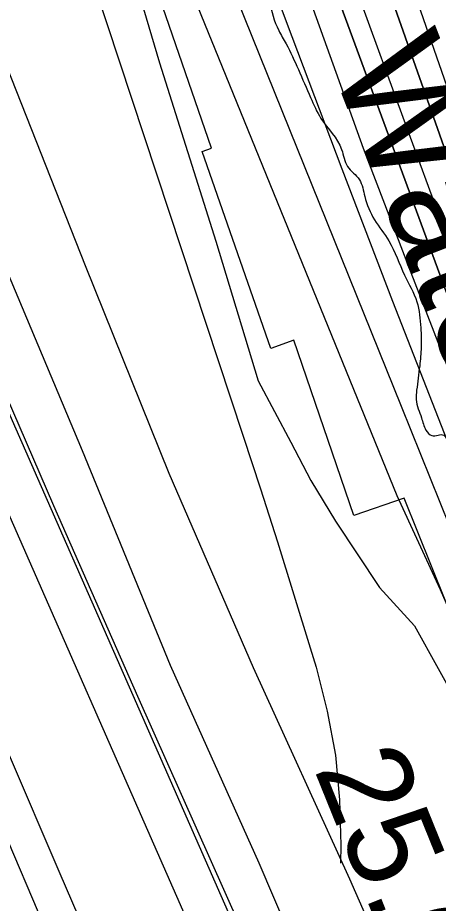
# Model space of a CAD drawing. Extents: x 3424494 to 3462436, y 522220 to 547718.
# Drawn here: x 3438784 to 3439095, y 542337 to 542993 of the extents above; entities that cross this region are included whole.
import ezdxf

# ---------------------------------------------------------------- set-up
doc = ezdxf.new("R2010")
doc.units = 0
for name, color, linetype in [('V-FLOD-BASE', 7, 'Continuous'), ('V-LEVE-TOET', 7, 'Continuous'), ('V-RIVR-EDGE', 7, 'Continuous'), ('V-RIVR-IDEN', 7, 'Continuous'), ('V-RIVR-RANG', 7, 'Continuous'), ('V-ROAD-CNTR', 7, 'Continuous'), ('V-RRAP-RVMT', 7, 'Continuous'), ('V-SITE-VEGE', 7, 'Continuous'), ('V-SURV-LINE', 7, 'Continuous'), ('V-TOPO-DPTH', 7, 'Continuous'), ('V-TOPO-MAJR', 7, 'Continuous'), ('V-TOPO-MINR', 7, 'Continuous'), ('V-TOPO-WATR', 7, 'Continuous')]:
    doc.layers.add(name, color=color, linetype=linetype)

msp = doc.modelspace()

# ---------------------------------------------------------------- linework, layer by layer
at = {"layer": 'V-FLOD-BASE'}
msp.add_lwpolyline([(3438587.827, 543143.54), (3438634.4790000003, 543035.586), (3438688.736, 542909.519), (3438755.231, 542760.005), (3438810.6950000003, 542631.919), (3438872.87, 542490.723), (3438948.419, 542320.823), (3439022.046, 542154.454), (3439084.701, 542012.251), (3439162.967, 541829.078), (3439230.772, 541670.559), (3439300.9760000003, 541507.501), (3439372.41, 541343.669), (3439433.313, 541201.255), (3439496.816, 541051.805), (3439554.821, 540913.939), (3439620.691, 540758.453), (3439688.308, 540602.93), (3439757.645, 540446.127), (3439826.886, 540284.835), (3439872.276, 540151.969), (3439898.142, 540076.117), (3439922.869, 540126.234), (3439923.633, 540151.158)], dxfattribs=at)
at = {"layer": 'V-LEVE-TOET'}
for points in [[(3438615.5100000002, 543190.746), (3438648.309, 543107.214), (3438687.112, 543012.052), (3438728.5330000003, 542916.177), (3438775.912, 542806.3690000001), (3438832.004, 542672.711), (3438897.112, 542513.876), (3438962.478, 542367.53), (3439031.482, 542206.316), (3439086.339, 542092.408), (3439133.353, 541996.746), (3439188.233, 541868.0430000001), (3439256.0100000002, 541711.125), (3439316.383, 541577.706), (3439361.988, 541477.471), (3439387.16, 541422.702), (3439427.585, 541326.517), (3439462.8540000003, 541251.155), (3439494.4050000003, 541170.937), (3439535.8850000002, 541078.019), (3439578.005, 540984.104), (3439604.67, 540922.0700000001)], [(3438599.954, 542867.303), (3438674.302, 542699.6730000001), (3438738.804, 542538.229), (3438815.42, 542359.578), (3438855.407, 542266.973), (3438933.593, 542067.84), (3438985.926, 541945.054), (3438997.6920000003, 541927.167)]]:
    msp.add_lwpolyline(points, dxfattribs=at)
at = {"layer": 'V-RIVR-EDGE'}
msp.add_spline([(3438393.423125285, 545837.5690011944), (3438393.605869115, 545836.8732841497), (3438395.0544969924, 545831.3864701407), (3438401.622584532, 545826.618094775), (3438403.802305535, 545821.1294729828), (3438403.783323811, 545813.4529951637), (3438405.216585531, 545801.7518895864), (3438408.4685411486, 545786.390798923), (3438409.178844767, 545777.9814201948), (3438409.1589591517, 545769.9393958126), (3438409.4928695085, 545757.1443622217), (3438410.9243234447, 545744.7121635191), (3438420.2902386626, 545688.7600382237), (3438423.4915763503, 545652.9283400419), (3438428.859076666, 545606.1248216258), (3438430.598228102, 545570.2967390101), (3438432.3735352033, 545549.0905189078), (3438435.9178221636, 545504.1192527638), (3438439.1616427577, 545485.4682430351), (3438444.9570581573, 545463.8865335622), (3438449.3137884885, 545451.8126502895), (3438457.7023777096, 545444.115382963), (3438458.05526979, 545438.9968271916), (3438458.7719006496, 545433.1462744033), (3438463.516774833, 545430.2101513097), (3438470.819571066, 545426.9021544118), (3438472.633745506, 545421.4144365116), (3438472.247409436, 545413.0077694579), (3438471.1055751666, 545394.7331529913), (3438468.146854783, 545380.8496147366), (3438467.7677498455, 545375.3673201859), (3438465.5473537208, 545364.4063466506), (3438464.7837204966, 545351.2484781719), (3438465.8523395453, 545339.9138230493), (3438471.673967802, 545328.9329638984), (3438480.745743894, 545301.8599209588), (3438480.7095882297, 545287.2380584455), (3438482.1383304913, 545273.7092200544), (3438487.217115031, 545257.9780633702), (3438494.1353829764, 545246.9944925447), (3438498.86850657, 545239.3062641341), (3438502.8596903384, 545227.233284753), (3438508.266961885, 545196.5138151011), (3438511.136197, 545174.2082436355), (3438523.4382353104, 545123.0009925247), (3438525.5863201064, 545104.7182410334), (3438525.5700500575, 545098.1384029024), (3438527.724462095, 545082.414477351), (3438530.970994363, 545064.8601073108), (3438530.937550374, 545051.3348844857), (3438530.541271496, 545038.9072052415), (3438527.597013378, 545030.8724119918), (3438526.841515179, 545021.0044625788), (3438528.6240534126, 545002.7226149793), (3438527.4605257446, 544975.6748810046), (3438526.314172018, 544955.572531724), (3438524.8104067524, 544938.7610054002), (3438526.986512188, 544931.8101973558), (3438537.919465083, 544918.2578577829), (3438543.7438050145, 544908.3736383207), (3438545.548940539, 544899.2304547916), (3438545.525439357, 544889.726244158), (3438542.5649111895, 544875.1116127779), (3438542.1686323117, 544862.6839335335), (3438543.6172601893, 544857.1971195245), (3438543.61183684, 544855.0038401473), (3438540.6766176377, 544850.6245125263), (3438539.1909302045, 544841.123917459), (3438540.2532220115, 544827.2304363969), (3438541.691907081, 544817.7226101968), (3438544.951093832, 544805.2858920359), (3438544.9140342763, 544790.29848296), (3438543.3949028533, 544767.2726650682), (3438545.902206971, 544746.4301837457), (3438547.696495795, 544732.9004414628), (3438549.124334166, 544719.0060565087), (3438553.4946228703, 544712.4153716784), (3438557.505692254, 544708.3844166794), (3438557.1347223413, 544706.1920411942), (3438556.0335631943, 544704.3670200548), (3438550.9086801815, 544701.4553020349), (3438550.1586053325, 544693.7806319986), (3438554.4927383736, 544672.5680846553), (3438557.728423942, 544650.6271558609), (3438563.1365993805, 544620.2732327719), (3438569.6631079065, 544598.6897155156), (3438581.954299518, 544543.0959056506), (3438585.194504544, 544522.9827096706), (3438584.7882828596, 544506.5340182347), (3438588.40578504, 544491.17202368), (3438594.9395246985, 544472.5128789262), (3438598.5615463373, 544458.9786171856), (3438598.513640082, 544439.6046493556), (3438598.4774844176, 544424.9827868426), (3438598.0793977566, 544411.8240144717), (3438598.064031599, 544405.6097229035), (3438599.5063322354, 544397.5640829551), (3438604.2177624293, 544381.1027370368), (3438610.372397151, 544356.9612977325), (3438613.2588062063, 544341.6011109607), (3438619.0867617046, 544333.17907775), (3438624.9056782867, 544321.1015789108), (3438628.147691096, 544301.7194760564), (3438628.823646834, 544279.4193279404), (3438634.9900321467, 544260.029993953), (3438634.968338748, 544251.256876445), (3438637.8484205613, 544233.3378637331), (3438638.5370307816, 544216.155367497), (3438645.087040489, 544204.0760608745), (3438650.9086687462, 544193.0952017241), (3438650.8815519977, 544182.1288048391), (3438651.555699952, 544159.0975635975), (3438651.5412376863, 544153.2488185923), (3438652.964556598, 544137.5267008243), (3438657.3176713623, 544123.9906312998), (3438667.1105977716, 544092.8947683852), (3438672.901493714, 544069.4853260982), (3438679.7953565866, 544048.6319980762), (3438680.4939096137, 544035.4705140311), (3438681.9289791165, 544024.50050158), (3438680.4487150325, 544017.1931858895), (3438685.52569179, 544000.73093608), (3438686.9408756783, 543981.7188992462), (3438692.7299638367, 543957.5783638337), (3438693.7660427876, 543933.084032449), (3438694.094529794, 543918.0957194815), (3438698.072155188, 543900.5395416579), (3438698.411488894, 543889.9377874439), (3438698.400642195, 543885.55122869), (3438700.9585642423, 543885.1793548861), (3438708.6413693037, 543887.7191991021), (3438712.649727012, 543882.5916044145), (3438718.454181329, 543864.66536057), (3438733.32679617, 543818.2038875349), (3438741.3082598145, 543793.6923822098), (3438746.7263780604, 543767.3594713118), (3438753.9550551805, 543734.0766562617), (3438762.2758525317, 543698.963396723), (3438770.981178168, 543671.5257111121), (3438780.048434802, 543642.6249353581), (3438782.9438827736, 543630.9202142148), (3438781.847243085, 543630.9229258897), (3438771.2445849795, 543630.218045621), (3438766.8544106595, 543628.7667060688), (3438765.7424048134, 543622.5551261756), (3438771.2075254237, 543615.230636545), (3438777.024634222, 543602.42204458), (3438775.1661690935, 543589.997980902), (3438778.802652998, 543582.3124641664), (3438781.724313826, 543581.2085933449), (3438785.7480376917, 543582.2952902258), (3438793.0689117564, 543586.2982245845), (3438797.8174015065, 543584.8242877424), (3438800.359957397, 543578.2381223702), (3438805.7636133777, 543546.0564664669), (3438811.9281909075, 543525.9360393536), (3438819.53326129, 543497.0388791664), (3438822.8060064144, 543490.0853594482), (3438824.621084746, 543484.9631881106), (3438830.070839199, 543471.4244069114), (3438839.889978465, 543450.9293943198), (3438843.888393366, 543441.78078744), (3438850.4239408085, 543423.8527358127), (3438851.8698570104, 543417.2692821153), (3438850.7506200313, 543408.1333297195), (3438850.3669956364, 543400.8233023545), (3438855.0829452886, 543386.1896892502), (3438860.166249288, 543372.2862653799), (3438866.730721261, 543366.0557037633), (3438867.803859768, 543356.5487814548), (3438867.7821663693, 543347.7756639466), (3438868.862536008, 543341.1931141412), (3438880.5247742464, 543326.9078736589), (3438889.629090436, 543312.9945069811), (3438898.720752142, 543293.9634884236), (3438901.976323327, 543280.0645840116), (3438905.960275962, 543265.0672321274), (3438917.2045419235, 543229.5811948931), (3438923.0035728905, 543209.4616716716), (3438927.741215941, 543203.6011760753), (3438932.814577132, 543185.6767400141), (3438937.1396712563, 543160.8087270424), (3438942.558693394, 543134.8413627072), (3438946.9027692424, 543117.6498275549), (3438946.88469141, 543110.3388962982), (3438946.500163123, 543102.6633223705), (3438951.2251516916, 543091.6851748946), (3438960.7067650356, 543082.5230096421), (3438961.423395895, 543076.6724568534), (3438965.41277188, 543063.8683843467), (3438966.4831987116, 543053.2648223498), (3438963.909910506, 543047.4224045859), (3438962.0704271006, 543042.6748187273), (3438965.321478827, 543026.9481815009), (3438970.3858011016, 543005.3682798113), (3438977.2778561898, 542983.7838586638), (3438982.736649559, 542973.9005430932), (3438991.828311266, 542954.869524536), (3439000.915453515, 542934.010773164), (3439008.5539678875, 542918.6388358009), (3439023.8499783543, 542895.571438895), (3439028.205804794, 542883.1320090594), (3439036.954517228, 542873.2405584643), (3439040.9447971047, 542860.8020325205), (3439048.213245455, 542843.6032662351), (3439058.7752284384, 542827.8585511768), (3439070.4103499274, 542802.60691381), (3439079.500203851, 542782.8448021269), (3439082.3766700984, 542763.463603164), (3439082.7069648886, 542749.206383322), (3439081.5759773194, 542735.318325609), (3439079.3384072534, 542717.4119673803), (3439078.95568675, 542710.467486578), (3439082.9432549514, 542696.9323209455), (3439086.210576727, 542687.7855218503), (3439090.587192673, 542683.7536629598), (3439099.3612140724, 542684.0975161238), (3439102.2756437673, 542680.0692727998), (3439104.093433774, 542676.0437411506), (3439104.0744520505, 542668.3672633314), (3439104.0473353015, 542657.4008664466), (3439105.4851164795, 542647.5274936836), (3439106.202651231, 542642.042487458), (3439115.28979348, 542621.1837360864), (3439129.125425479, 542598.8510478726), (3439132.4171523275, 542599.5740059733), (3439141.517852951, 542584.1984530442), (3439147.3232111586, 542566.6377557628), (3439154.5853322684, 542546.8801635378), (3439164.0416366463, 542527.482694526), (3439169.8488026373, 542510.6530903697), (3439173.478055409, 542500.0432011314), (3439177.4764703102, 542490.894594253), (3439190.5900480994, 542472.2191794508), (3439206.2470856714, 542447.3231458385), (3439209.1362064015, 542433.0595987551), (3439211.314119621, 542426.8398838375), (3439222.259726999, 542418.4051961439), (3439225.898922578, 542411.8163190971), (3439227.334895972, 542401.2118532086), (3439229.88106743, 542396.0878740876), (3439237.537659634, 542388.0268679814), (3439240.4394348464, 542378.8809727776), (3439242.9792790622, 542371.1981677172), (3439252.79932222, 542351.0687016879), (3439262.6076147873, 542326.187130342), (3439271.70831541, 542310.8115774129), (3439276.4134183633, 542291.7914055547), (3439280.3937554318, 542275.3318674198), (3439282.560821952, 542264.7255937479), (3439280.3585036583, 542261.0755514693), (3439278.1607048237, 542259.2532420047), (3439283.2403932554, 542243.8876318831), (3439285.4038442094, 542231.8191719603), (3439293.054109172, 542221.1993399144), (3439297.051620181, 542211.6851864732), (3439308.341080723, 542194.47647738), (3439310.8899638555, 542190.4491379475), (3439316.372258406, 542190.0700330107), (3439317.458955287, 542186.0463091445), (3439322.881592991, 542161.5411310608), (3439326.8646417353, 542146.1782326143), (3439328.6607383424, 542133.379583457), (3439327.8934895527, 542118.7595287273), (3439331.136406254, 542099.7429724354), (3439347.105660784, 542053.2787877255), (3439351.8134754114, 542035.3552555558), (3439360.5459177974, 542018.8839668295), (3439371.1015735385, 542000.5804258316), (3439381.292586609, 541982.6433352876), (3439394.0632151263, 541973.1074884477), (3439397.703314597, 541966.8841579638), (3439399.8685733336, 541955.5467911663), (3439406.053036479, 541943.4683884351), (3439414.79451778, 541930.6525653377), (3439422.8121370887, 541920.7629225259), (3439437.759774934, 541904.6418142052), (3439450.4987672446, 541882.3118376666), (3439460.6608557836, 541852.677257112), (3439464.660174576, 541843.8941967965), (3439468.2894273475, 541833.2843075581), (3439481.770359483, 541815.3390819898), (3439490.141774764, 541800.6964299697), (3439498.5195172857, 541788.612603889), (3439505.0740464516, 541778.3610300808), (3439505.4224190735, 541771.4147414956), (3439505.7463866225, 541754.5986957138), (3439506.8258523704, 541747.6505993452), (3439515.1990754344, 541733.7390404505), (3439522.834878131, 541717.2704633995), (3439531.2216595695, 541708.8421029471), (3439533.7615037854, 541701.1592978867), (3439533.7334831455, 541689.8273544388), (3439534.0511234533, 541670.4524827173), (3439534.0303339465, 541662.044911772), (3439535.478961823, 541656.5580977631), (3439543.4929655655, 541645.2062687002), (3439555.873642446, 541625.8015685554), (3439565.698205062, 541607.4998353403), (3439574.0470230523, 541583.7185192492), (3439582.767714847, 541562.4951252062), (3439587.4800489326, 541546.3993258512), (3439591.8575687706, 541542.7330135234), (3439598.796626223, 541540.1570136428), (3439601.346413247, 541536.4952207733), (3439607.531780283, 541524.7823646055), (3439631.5394436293, 541476.836108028), (3439645.7098898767, 541442.0739327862), (3439652.6245422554, 541429.6281757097), (3439663.172062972, 541408.0347156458), (3439674.8442440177, 541397.7704873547), (3439682.845593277, 541381.301006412)], degree=3, dxfattribs=at)
at = {"layer": 'V-ROAD-CNTR'}
msp.add_lwpolyline([(3438482.564997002, 543068.490836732), (3438531.521899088, 542958.1170574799), (3438585.363791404, 542840.7702921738), (3438654.5956529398, 542676.1396214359), (3438745.9514702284, 542456.385060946), (3438830.0803019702, 542258.404456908), (3438932.544097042, 542017.5719385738), (3439026.806908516, 541799.5763745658), (3439147.382667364, 541510.7909521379), (3439302.422357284, 541141.581690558), (3439457.3320474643, 540780.2394132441), (3439590.9877801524, 540463.293047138)], dxfattribs=at)
at = {"layer": 'V-RRAP-RVMT'}
for p, q in [((3438927.5180000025, 542896.4980000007), (3438885.7140000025, 543018.1990000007)), ((3438920.756000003, 542894.2100000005), (3438927.5180000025, 542896.4980000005)), ((3438971.3740000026, 542748.3110000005), (3438920.756000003, 542894.2100000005)), ((3438988.5560000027, 542754.3540000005), (3438971.3740000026, 542748.3110000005)), ((3439032.980000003, 542624.5720000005), (3438988.5560000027, 542754.3540000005)), ((3439069.9900000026, 542637.3060000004), (3439032.980000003, 542624.5720000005)), ((3439119.5360000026, 542513.9240000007), (3439069.9900000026, 542637.3060000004))]:
    msp.add_line(p, q, dxfattribs=at)
at = {"layer": 'V-SITE-VEGE'}
for points in [[(3439093.247, 542210.946), (3439029.81, 542355.387), (3438958.667, 542511.678), (3438896.156, 542655.632), (3438834.3140000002, 542809.394), (3438768.5270000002, 542975.866), (3438690.7460000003, 543150.5380000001)], [(3438865.44, 543039.958), (3438889.221, 542959.66), (3438930.886, 542827.621), (3438962.169, 542724.224), (3438986.17, 542678.838), (3439001.046, 542650.6), (3439019.378, 542620.294), (3439051.7830000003, 542571.242), (3439077.631, 542542.777), (3439112.74, 542479.703), (3439159.377, 542419.385), (3439191.301, 542371.341), (3439195.991, 542356.78), (3439201.398, 542328.737)]]:
    msp.add_lwpolyline(points, dxfattribs=at)
at = {"layer": 'V-SURV-LINE'}
for points in [[(3438567.4751850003, 543178.9528469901), (3439420.7094742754, 541235.3534165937)], [(3438567.4751850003, 543178.9528469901), (3439420.7094742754, 541235.3534165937)], [(3439393.233572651, 541223.3087050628), (3438539.999458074, 543166.9077375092)], [(3439393.233572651, 541223.3087050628), (3438539.999458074, 543166.9077375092)]]:
    msp.add_lwpolyline(points, dxfattribs=at)
at = {"layer": 'V-TOPO-DPTH'}
for points in [[(3438435.1318371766, 545837.7570621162), (3438480.3965826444, 545548.6300448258), (3438542.314432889, 545109.1478213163), (3438602.5336780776, 544671.3726240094), (3438632.6075107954, 544438.0110925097), (3438654.428320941, 544310.2451828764), (3438676.308079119, 544206.3186920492), (3438831.4765738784, 543603.1345865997), (3438892.201087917, 543369.6972647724), (3438905.735190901, 543333.9044519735), (3438978.438362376, 543124.277074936), (3439240.6147650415, 542411.8475030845), (3439474.2348853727, 541857.8513644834), (3439497.947986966, 541806.7079475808), (3439587.7087887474, 541608.9581742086), (3439970.5114137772, 540785.546635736)], [(3439970.5114137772, 540785.546635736), (3439587.7087887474, 541608.9581742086), (3439497.947986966, 541806.7079475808), (3439474.2348853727, 541857.8513644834), (3439240.6147650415, 542411.8475030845), (3438978.438362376, 543124.277074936), (3438905.735190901, 543333.9044519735), (3438892.201087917, 543369.6972647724), (3438831.4765738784, 543603.1345865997), (3438676.308079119, 544206.3186920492), (3438654.428320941, 544310.2451828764), (3438632.6075107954, 544438.0110925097), (3438602.5336780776, 544671.3726240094), (3438542.314432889, 545109.1478213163), (3438480.3965826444, 545548.6300448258), (3438435.1318371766, 545837.7570621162)], [(3438960.3331203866, 543292.6978461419), (3439232.466559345, 542520.6386262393), (3439238.7467729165, 542503.1149162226), (3439245.148950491, 542485.6366074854), (3439251.734074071, 542468.226400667), (3439258.4411616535, 542450.8615951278), (3439265.3399437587, 542433.5724182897), (3439272.3722815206, 542416.3386494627), (3439279.6049527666, 542399.1879926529), (3439286.9711796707, 542382.0927438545), (3439322.093108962, 542301.8725417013), (3439347.1622732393, 542244.7271720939), (3439372.2871365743, 542187.6063506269), (3439397.4955484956, 542130.5223513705), (3439422.759659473, 542073.4629002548), (3439622.8250095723, 541622.503156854)], [(3439622.8250095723, 541622.503156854), (3439422.759659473, 542073.4629002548), (3439397.4955484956, 542130.5223513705), (3439372.2871365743, 542187.6063506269), (3439347.1622732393, 542244.7271720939), (3439322.093108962, 542301.8725417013), (3439286.9711796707, 542382.0927438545), (3439279.6049527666, 542399.1879926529), (3439272.3722815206, 542416.3386494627), (3439265.3399437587, 542433.5724182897), (3439258.4411616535, 542450.8615951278), (3439251.734074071, 542468.226400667), (3439245.148950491, 542485.6366074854), (3439238.7467729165, 542503.1149162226), (3439232.466559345, 542520.6386262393), (3438960.3331203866, 543292.6978461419)], [(3438873.6142553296, 543281.9484567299), (3438986.8934530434, 542979.3288089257), (3439023.9717350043, 542881.2418117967), (3439061.4710475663, 542783.3176057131), (3439099.6019060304, 542685.6375861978), (3439138.153795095, 542588.1203577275), (3439196.3944995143, 542442.1801119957), (3439206.2014820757, 542417.7794795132), (3439216.0879832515, 542393.4113359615), (3439226.0937623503, 542369.0919258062), (3439236.179060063, 542344.8050045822), (3439520.753627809, 541664.2188612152)]]:
    msp.add_lwpolyline(points, dxfattribs=at)
at = {"layer": 'V-TOPO-MAJR'}
msp.add_lwpolyline([(3438767.561385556, 543238.7434823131), (3438951.0051710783, 542683.4380314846), (3438963.7619430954, 542644.3288183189), (3438976.3221491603, 542605.1573907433), (3438988.587506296, 542565.892641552), (3439000.656297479, 542526.5656779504), (3439005.0053605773, 542512.2016637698), (3439013.1792667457, 542479.7912764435), (3439019.297960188, 542447.0950454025), (3439022.3338345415, 542413.970048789), (3439023.3144961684, 542380.5592084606), (3439023.0790061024, 542367.1873834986)], dxfattribs=at)
at = {"layer": 'V-TOPO-MINR'}
for points in [[(3438819.4843456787, 543321.6721185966), (3439067.772009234, 542705.4683900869), (3439089.309896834, 542652.1631638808), (3439110.8668359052, 542598.8656492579), (3439132.4523521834, 542545.5797020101), (3439154.0569199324, 542492.3014663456), (3439169.966851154, 542453.0967539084), (3439183.637171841, 542419.4292722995), (3439197.3160657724, 542385.7652762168), (3439211.007819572, 542352.1065084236), (3439224.708146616, 542318.4512261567), (3439296.505904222, 542142.1742182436), (3439335.8135599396, 542045.4625277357), (3439375.0260999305, 541948.7123687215), (3439414.095966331, 541851.9045069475), (3439453.0707170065, 541755.0581766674), (3439521.1162966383, 541585.6147448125), (3439526.034272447, 541573.4767269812), (3439531.002046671, 541561.3593047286), (3439536.044518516, 541549.2727758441), (3439541.1367887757, 541537.2068425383), (3439617.499015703, 541357.8170503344)], [(3438790.3548944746, 543313.3152104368), (3439064.6239369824, 542639.2804371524), (3439080.7658525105, 542604.582970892), (3439096.6364465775, 542569.7637414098), (3439112.1000584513, 542534.7618670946), (3439127.2923488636, 542499.6382295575), (3439146.4333410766, 542454.6678026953), (3439151.820863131, 542441.9252430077), (3439157.167431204, 542429.1656383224), (3439162.4525683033, 542416.3804661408), (3439167.6967514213, 542403.578248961), (3439175.627932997, 542384.0829448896), (3439176.8720678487, 542381.0140913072), (3439178.1112156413, 542377.9432324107), (3439179.3428828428, 542374.8693655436), (3439180.5695629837, 542371.793493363), (3439196.532050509, 542331.6258749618), (3439205.660792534, 542308.4356497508), (3439214.6889556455, 542285.2067085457), (3439223.5662503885, 542261.9196933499), (3439232.342966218, 542238.5939621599), (3439467.1168982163, 541608.4458672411), (3439865.637591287, 540738.3488781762)], [(3438889.6783095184, 543314.6627288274), (3439039.7113041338, 542896.6939135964), (3439073.2491999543, 542808.8503234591), (3439218.9420506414, 542432.860830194), (3439225.4045917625, 542416.3489985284), (3439231.9413881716, 542399.8669076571), (3439238.5895675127, 542383.4294279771), (3439245.3120021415, 542367.0216890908), (3439400.4323229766, 541992.0344060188), (3439429.0822586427, 541923.4384004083), (3439458.0425893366, 541854.9749410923), (3439487.468512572, 541786.7103012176), (3439517.204830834, 541718.5782076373), (3439546.7889696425, 541651.4195211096), (3439562.0231801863, 541616.9917412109), (3439577.3335760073, 541582.5980271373), (3439592.7582497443, 541548.2554118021)], [(3438971.950261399, 543315.5115900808), (3439140.3791335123, 542830.850185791), (3439164.6503376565, 542762.7454968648), (3439189.632598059, 542694.9090555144), (3439215.681442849, 542627.4749855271), (3439242.441343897, 542560.3091631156), (3439272.4972084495, 542486.567189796), (3439284.849896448, 542456.5101522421), (3439297.3187353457, 542426.5017731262), (3439309.9618005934, 542396.5663816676), (3439322.7210167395, 542366.6796486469), (3439638.4991548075, 541632.9255297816)], [(3438960.3331203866, 543292.6978461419), (3439232.466559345, 542520.6386262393), (3439238.7467729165, 542503.1149162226), (3439245.148950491, 542485.6366074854), (3439251.734074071, 542468.226400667), (3439258.4411616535, 542450.8615951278), (3439265.3399437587, 542433.5724182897), (3439272.3722815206, 542416.3386494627), (3439279.6049527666, 542399.1879926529), (3439286.9711796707, 542382.0927438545), (3439322.093108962, 542301.8725417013), (3439347.1622732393, 542244.7271720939), (3439372.2871365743, 542187.6063506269), (3439397.4955484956, 542130.5223513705), (3439422.759659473, 542073.4629002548), (3439622.8250095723, 541622.503156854)], [(3438873.6142553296, 543281.9484567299), (3438986.8934530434, 542979.3288089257), (3439023.9717350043, 542881.2418117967), (3439061.4710475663, 542783.3176057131), (3439099.6019060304, 542685.6375861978), (3439138.153795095, 542588.1203577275), (3439196.3944995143, 542442.1801119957), (3439206.2014820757, 542417.7794795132), (3439216.0879832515, 542393.4113359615), (3439226.0937623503, 542369.0919258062), (3439236.179060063, 542344.8050045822), (3439520.753627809, 541664.2188612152)], [(3439037.908022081, 543005.37363169), (3439069.053556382, 542919.6534866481), (3439100.4758365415, 542834.0331371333), (3439254.4307387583, 542417.6496079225), (3439255.8337819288, 542413.909951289), (3439257.260527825, 542410.1794899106), (3439258.7228278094, 542406.4628214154), (3439260.208830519, 542402.7553481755), (3439285.1204092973, 542341.4518601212), (3439299.2435334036, 542307.1690663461), (3439313.584679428, 542272.9789536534), (3439328.2528583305, 542238.9278625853), (3439343.139059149, 542204.9694525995), (3439597.567970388, 541632.0489193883)]]:
    msp.add_lwpolyline(points, dxfattribs=at)
at = {"layer": 'V-TOPO-WATR'}
msp.add_lwpolyline([(3439970.5114137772, 540785.546635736), (3439587.7087887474, 541608.9581742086), (3439497.947986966, 541806.7079475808), (3439474.2348853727, 541857.8513644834), (3439240.6147650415, 542411.8475030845), (3438978.438362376, 543124.277074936), (3438905.735190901, 543333.9044519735), (3438892.201087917, 543369.6972647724), (3438831.4765738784, 543603.1345865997), (3438676.308079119, 544206.3186920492), (3438654.428320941, 544310.2451828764), (3438632.6075107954, 544438.0110925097), (3438602.5336780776, 544671.3726240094), (3438542.314432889, 545109.1478213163), (3438480.3965826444, 545548.6300448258), (3438435.1318371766, 545837.7570621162)], dxfattribs=at)

# ---------------------------------------------------------------- texts
at = {"layer": 'V-RIVR-IDEN'}
msp.add_text('Water ', height=83, rotation=291.1887896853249, dxfattribs=at).set_placement((3439015.3064386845, 542958.5918342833))
at = {"layer": 'V-RIVR-RANG'}
msp.add_text('25.6', height=67, rotation=292.0183257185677, dxfattribs=at).set_placement((3439003.131817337, 542436.9177544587))

doc.saveas('drawing.dxf')
